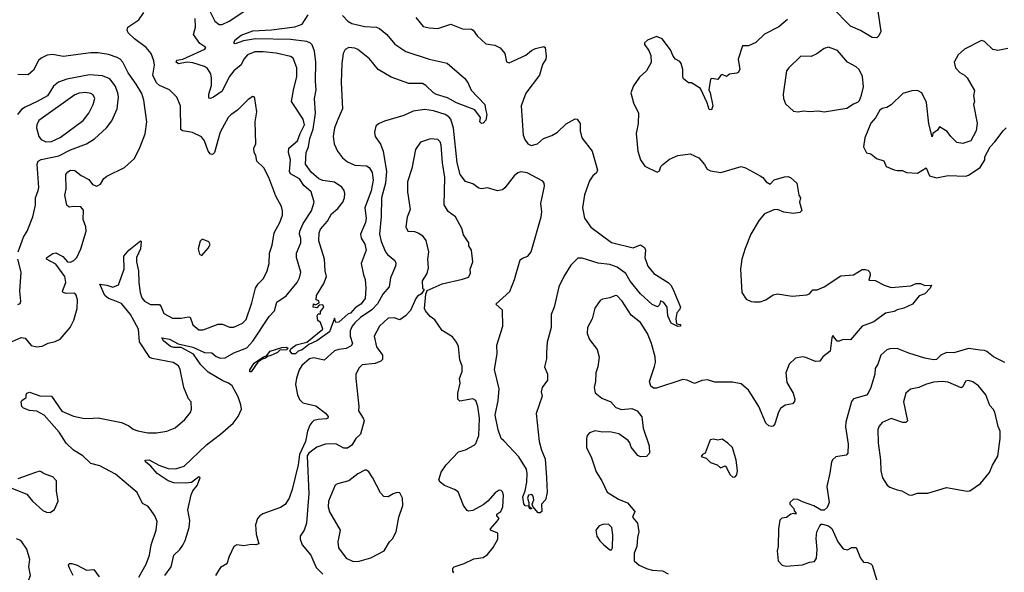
# Model space of a CAD drawing. Extents: x 2056909 to 2160450, y 827444 to 1016825.
# Tile 384 of 501: x 2069747 to 2076500, y 996657 to 1000446. Entities that reach past the tile are written whole.
import ezdxf

# ---------------------------------------------------------------- set-up
doc = ezdxf.new("R2010")
doc.units = 0

msp = doc.modelspace()

# ---------------------------------------------------------------- linework, layer by layer
at = {"layer": '0CON10XD'}
for points in [[(2075621.2, 1000585), (2075652.5, 1000365), (2075640, 1000335), (2075625, 1000322), (2075595, 1000322.9), (2075515, 1000370.9), (2075445, 1000401.8), (2075314.3, 1000535)], [(2070491.5, 1000355), (2070484.4, 1000375), (2070489.2, 1000395), (2070565, 1000444), (2070599.2, 1000495)], [(2071050.4, 1000505), (2071084.5, 1000435), (2071115, 1000413.1), (2071135, 1000413.3), (2071184, 1000435), (2071285, 1000501.1)], [(2070741.8, 996635), (2070786.5, 996695), (2070804.7, 996775), (2070845, 996813.2), (2070865, 996842.3), (2070881, 996875), (2070909.2, 996965), (2070913.1, 997013.1), (2070900, 997085), (2070921.9, 997188.1), (2070933.9, 997216.1), (2070965, 997252), (2070984.1, 997304.1), (2070975, 997312), (2070926.2, 997273.8), (2070885, 997267.3), (2070805, 997269.8), (2070765, 997284.7), (2070688.6, 997335), (2070645.4, 997385.4), (2070610, 997415), (2070606.7, 997425), (2070635, 997427.9), (2070700.9, 997390.9), (2070765, 997368.2), (2070815, 997365.5), (2070875.2, 997384.8), (2071028.7, 997531.3), (2071125.2, 997604.8), (2071209.9, 997680.1), (2071246.2, 997725), (2071267.3, 997775), (2071263.8, 997805), (2071245, 997860), (2071204.5, 997935), (2071179.5, 997955), (2071140.6, 997970.6), (2071039.9, 998029.9), (2070990.2, 998080.2), (2070938.3, 998151.7), (2070855, 998198.5), (2070805, 998198.7), (2070780.6, 998205), (2070733.1, 998245), (2070721.2, 998265), (2070775, 998255.8), (2070832.9, 998222.9), (2070935, 998199.8), (2071015, 998164.3), (2071065, 998161.2), (2071095, 998136), (2071125, 998124.7), (2071155, 998128), (2071215, 998162.8), (2071303.8, 998196.2), (2071345, 998242.3), (2071458.7, 998411.3), (2071495, 998450), (2071510.7, 998509.3), (2071575, 998552.9), (2071650.6, 998645), (2071665.8, 998675), (2071674.2, 998715), (2071644.5, 998815), (2071645.4, 998845), (2071676, 998915), (2071675.3, 998945), (2071666.1, 998975), (2071668.5, 998995), (2071691, 999049), (2071748.1, 999135), (2071765.6, 999195), (2071745.7, 999265), (2071695, 999308.6), (2071665, 999354.4), (2071605, 999389.6), (2071596.3, 999406.3), (2071604.6, 999485), (2071590, 999535), (2071592.9, 999565), (2071653.1, 999615), (2071670, 999665), (2071700.4, 999725), (2071690.9, 999765), (2071612.2, 999885), (2071626.1, 999973.9), (2071647.3, 1000055), (2071647.5, 1000115), (2071621.4, 1000181.4), (2071605, 1000194.2), (2071505, 1000216.9), (2071416.8, 1000226.8), (2071360, 1000225), (2071309.4, 1000205), (2071284.7, 1000175.3), (2071265, 1000136.9), (2071215, 1000095.5), (2071182.5, 1000055), (2071135.4, 999955), (2071075, 999914.6), (2071055, 999905.7), (2071045, 999908.8), (2071043.8, 999935), (2071063.3, 999995), (2071062.8, 1000045), (2071057.5, 1000075), (2071035, 1000111.5), (2071015.2, 1000125.2), (2070935, 1000150.9), (2070895, 1000154.3), (2070835, 1000144.4), (2070820.8, 1000155), (2070825, 1000167.5), (2070865, 1000174.3), (2071017.5, 1000245), (2071022.5, 1000255), (2070981.9, 1000281.9), (2070938.9, 1000345), (2070951.9, 1000395), (2070951.2, 1000455)], [(2071960.9, 1000475), (2071997.8, 1000435), (2072025, 1000420), (2072115, 1000400.4), (2072195, 1000395.5), (2072215, 1000386.7), (2072265.6, 1000345), (2072319.2, 1000279.2), (2072395, 1000228.5), (2072555, 1000174.4), (2072678.3, 1000148.3), (2072798.8, 1000045), (2072820, 1000015), (2072843.6, 999963.6), (2072937.5, 999865), (2072942.9, 999832.9), (2072950, 999795), (2072943.9, 999756.1), (2072925, 999736.2), (2072914.1, 999734.1), (2072902.9, 999745), (2072908, 999775), (2072868.1, 999828.1), (2072743.8, 999875), (2072680.9, 999910.9), (2072605, 999932.9), (2072584, 999945), (2072532.9, 999995), (2072508.8, 1000008.8), (2072415, 1000009.4), (2072295, 1000051.4), (2072204.7, 1000104.7), (2072147.1, 1000177.1), (2072065, 1000240.6), (2072045, 1000250), (2072005.5, 1000254.5), (2071978.8, 1000241.2), (2071965.3, 1000214.7), (2071955.3, 1000145), (2071952.9, 1000015), (2071960.6, 999835), (2071928.6, 999761.4), (2071905.6, 999705), (2071897.3, 999645), (2071903.5, 999595), (2071926.5, 999545), (2071959.9, 999499.9), (2071995, 999471.5), (2072045, 999449.1), (2072125, 999443.1), (2072142.8, 999432.8), (2072165, 999398.8), (2072172.2, 999345), (2072156.9, 999273.1), (2072114.6, 999155), (2072123.2, 999085), (2072119.4, 999055), (2072084.6, 998975), (2072089.2, 998949.2), (2072113.8, 998906.2), (2072123.3, 998865), (2072088.8, 998775), (2072103.9, 998696.1), (2072115.7, 998665), (2072121.2, 998605), (2072115.8, 998535), (2072085.6, 998495), (2072048.9, 998471.1), (2072015, 998434.2), (2072000, 998430), (2071935, 998372.5), (2071915, 998370), (2071905, 998400), (2071871.9, 998305), (2071785.4, 998245), (2071731, 998219), (2071685, 998183.5), (2071656.8, 998173.2), (2071638.8, 998155), (2071615, 998155.8), (2071600.8, 998175), (2071608.8, 998191.2), (2071642.8, 998217.2), (2071716.1, 998233.9), (2071825.6, 998325), (2071810, 998370), (2071792.5, 998382.5), (2071787.5, 998415), (2071795, 998430), (2071810, 998430), (2071810, 998445), (2071832.5, 998475), (2071825, 998490), (2071801.7, 998488.3), (2071785, 998470), (2071760, 998475), (2071761.7, 998498.3), (2071775, 998490), (2071800, 998505), (2071798.3, 998518.3), (2071780, 998525), (2071782.5, 998555), (2071832.4, 998637.6), (2071852, 998685), (2071841.9, 998725), (2071836.9, 998805), (2071799.5, 998929.5), (2071800.9, 998985), (2071810.5, 999009.5), (2071858.6, 999065), (2071885.7, 999115), (2071928.2, 999151.8), (2071963.8, 999193.8), (2071975.7, 999224.3), (2071977.6, 999255), (2071972.9, 999275), (2071957.2, 999297.2), (2071905, 999331.8), (2071825, 999343.4), (2071798.2, 999355), (2071745, 999400), (2071706.9, 999455), (2071711.1, 999535), (2071728.4, 999575), (2071737.7, 999632.3), (2071760, 999695), (2071775.8, 999805), (2071769.1, 999905), (2071781.1, 999965), (2071774.7, 1000025), (2071777.1, 1000155), (2071769.4, 1000229.4), (2071752.9, 1000272.9), (2071742.2, 1000285), (2071717.2, 1000297.2), (2071605, 1000309.2), (2071365, 1000314.2), (2071282.2, 1000302.2), (2071225, 1000280.6), (2071216, 1000286), (2071221.4, 1000305), (2071265, 1000339.4), (2071345, 1000368.9), (2071475, 1000376.8), (2071633.3, 1000396.7), (2071684.4, 1000415), (2071725, 1000479.6)], [(2072465, 1000461.2), (2072515, 1000400), (2072555, 1000389.2), (2072615, 1000385.8), (2072705, 1000414.3), (2072785, 1000384.4), (2072845, 1000380), (2072857.5, 1000375), (2072885, 1000335.8), (2072945, 1000280.8), (2073005, 1000271.4), (2073043.4, 1000253.4), (2073074, 1000215), (2073085, 1000157.5), (2073105, 1000150), (2073217.6, 1000202.4), (2073258, 1000235), (2073285, 1000248.6), (2073342.5, 1000262.5), (2073350, 1000255), (2073358.8, 1000195), (2073356.2, 1000175), (2073332.3, 1000137.7), (2073313.1, 1000065), (2073218.8, 999941.2), (2073185.6, 999855), (2073200.5, 999655), (2073211.5, 999625), (2073232.2, 999595), (2073255, 999583.4), (2073298.6, 999595), (2073339.3, 999630.7), (2073397.4, 999652.6), (2073435, 999674.3), (2073495, 999731.1), (2073556.4, 999766.4), (2073570, 999765), (2073591.2, 999735), (2073590, 999685), (2073603.5, 999635), (2073672.3, 999545), (2073709.4, 999415), (2073702.9, 999395), (2073678.1, 999375), (2073655, 999340.8), (2073621.1, 999245), (2073606.9, 999155), (2073620.6, 999085), (2073665, 999024.4), (2073805, 998918.9), (2073955, 998882.5), (2074005, 998903.3), (2074032.5, 998885), (2074038.8, 998865), (2074035.7, 998815), (2074055.6, 998755.6), (2074095.5, 998705.5), (2074195, 998644), (2074215, 998623.8), (2074234.5, 998584.5), (2074278.6, 998475), (2074273.3, 998456.7), (2074254, 998435), (2074247.1, 998395), (2074251.2, 998361.2), (2074280, 998355), (2074280, 998345), (2074261.4, 998341.4), (2074214.3, 998364.3), (2074193.3, 998415), (2074188, 998475), (2074165.9, 998505.9), (2074142.5, 998517.5), (2074135, 998490), (2074121.7, 998478.3), (2074085, 998493.8), (2074005, 998567.5), (2073935, 998652.7), (2073904, 998705), (2073845, 998748.2), (2073795, 998768.1), (2073715, 998777.8), (2073605, 998810), (2073575, 998811.9), (2073526.6, 998763.4), (2073478.2, 998685), (2073445.7, 998615), (2073412.7, 998475), (2073391.8, 998425), (2073392.5, 998335), (2073365.4, 998235), (2073360.9, 998165), (2073360, 998120), (2073346, 998065), (2073366.2, 998015), (2073367.1, 997975), (2073331.4, 997925), (2073324.3, 997895), (2073330, 997865), (2073289.2, 997745), (2073310.8, 997555), (2073325.7, 997495), (2073350.8, 997435), (2073360.8, 997305), (2073364, 997205), (2073353.3, 997155), (2073326.7, 997125), (2073328.6, 997075), (2073315.9, 997064.1), (2073304.1, 997064.1), (2073267.5, 997107.5), (2073262.5, 997125), (2073273.8, 997155), (2073269.5, 997179.5), (2073259.5, 997189.5), (2073236.7, 997185), (2073228.8, 997165), (2073240, 997135), (2073240, 997110), (2073260, 997095), (2073245, 997090), (2073240, 997110), (2073215, 997112.5), (2073205, 997127.5), (2073198, 997175), (2073213.8, 997215), (2073224.2, 997275.8), (2073227.1, 997335), (2073222.5, 997365), (2073169.5, 997449.5), (2073067.7, 997557.7), (2073049.3, 997575), (2073027.7, 997635), (2073007.4, 997735), (2073028.7, 997835), (2073034.4, 997915), (2073003, 998047), (2073021.6, 998155), (2073018.5, 998215), (2073060.3, 998345), (2073057.3, 998455), (2073013.8, 998495), (2073107.6, 998582.4), (2073140, 998665), (2073180.3, 998799.7), (2073195, 998812), (2073232, 998825), (2073255, 998853.8), (2073324.4, 999094.4), (2073328.1, 999128.1), (2073321.1, 999185), (2073346.2, 999305), (2073344.3, 999325), (2073335, 999340), (2073226.5, 999396.5), (2073185, 999401.8), (2073164.4, 999395), (2073137.7, 999375), (2073075, 999292.9), (2073059.5, 999280.5), (2073025, 999272.7), (2072955, 999292.5), (2072915, 999287.3), (2072895, 999291.8), (2072855, 999321.2), (2072805, 999336.2), (2072768.7, 999385), (2072748.1, 999465), (2072722.5, 999702.5), (2072703.1, 999763.1), (2072690.3, 999780.3), (2072665, 999795.9), (2072585, 999820.8), (2072525, 999831.3), (2072445, 999818.2), (2072381.9, 999788.1), (2072249.7, 999750.3), (2072208.8, 999731.2), (2072190, 999715), (2072180, 999675), (2072184, 999645), (2072221.8, 999591.8), (2072240.9, 999545), (2072262.6, 999405), (2072254.8, 999325), (2072228.9, 999225), (2072226.2, 999095), (2072215.5, 998975), (2072225.4, 998925), (2072255.4, 998855), (2072269.1, 998835), (2072320.8, 998795), (2072326.4, 998776.4), (2072324.2, 998755), (2072290.3, 998675), (2072281.6, 998615), (2072236.9, 998565), (2072201.9, 998498.1), (2072163.2, 998456.8), (2072085, 998404.7), (2072045, 998367.4), (2072026.7, 998345), (2072013.5, 998313.5), (2072013.9, 998275), (2072030.4, 998225), (2072020.4, 998209.6), (2071985, 998192.3), (2071934.7, 998185.3), (2071905.3, 998174.7), (2071835, 998111.5), (2071765, 998127.5), (2071735, 998120), (2071681.9, 998075), (2071663.5, 998045), (2071645, 997987.5), (2071639.5, 997945), (2071651.8, 997875), (2071665, 997842), (2071688.9, 997818.9), (2071778.4, 997798.4), (2071845, 997748.7), (2071862.1, 997725), (2071861.1, 997715), (2071850.7, 997709.3), (2071795, 997705.9), (2071765, 997696.9), (2071749.5, 997685), (2071737.7, 997665), (2071721.6, 997625), (2071706.1, 997555), (2071665.8, 997465), (2071656.7, 997393.3), (2071615.4, 997225.4)], [(2075012.7, 1000447.3), (2074952.8, 1000397.2), (2074855, 1000346.7), (2074795, 1000288.8), (2074745, 1000266.2), (2074703.6, 1000266.4), (2074674, 1000175), (2074685.7, 1000105), (2074673.8, 1000085), (2074665, 1000079.2), (2074615, 1000073.3), (2074595, 1000057.5), (2074565, 1000071.2), (2074555, 1000066.2), (2074535, 1000036.2), (2074495, 1000043.8), (2074485, 1000037.5), (2074473.3, 999965), (2074483.3, 999945), (2074500, 999855), (2074491.7, 999828.3), (2074475, 999830), (2074463.3, 999875), (2074417.5, 999975), (2074355, 1000012.5), (2074335, 1000013.8), (2074300.3, 1000040.3), (2074294.4, 1000055), (2074295.6, 1000105), (2074285, 1000146.7), (2074275, 1000158.8), (2074244.4, 1000174.4), (2074228, 1000195), (2074209.7, 1000239.7), (2074154.3, 1000314.3), (2074115, 1000330), (2074053.9, 1000306.1), (2074033, 1000287), (2074033.3, 1000275), (2074061.2, 1000235), (2074075, 1000200), (2074077, 1000153), (2074047.1, 1000095), (2073998.9, 1000051.1), (2073956.8, 999993.2), (2073938.8, 999945), (2073957.5, 999875), (2073991.4, 999805), (2073988.6, 999735), (2073976, 999665), (2073987.5, 999545), (2074005.8, 999485.8), (2074035, 999442.5), (2074119.3, 999400.7), (2074135, 999410), (2074145, 999440), (2074157, 999453), (2074205, 999490), (2074260, 999515), (2074345, 999526.7), (2074405, 999500), (2074444.1, 999454.1), (2074461.7, 999421.7), (2074485, 999410), (2074555, 999398.6), (2074695, 999438.8), (2074725, 999431.2), (2074825, 999376.2), (2074845, 999363.8), (2074866.2, 999335), (2074895, 999317.5), (2074922.3, 999347.7), (2074991.7, 999368.3), (2075015, 999370), (2075033.6, 999363.6), (2075077.5, 999325), (2075092, 999242), (2075102.5, 999225), (2075096.7, 999195), (2075111.7, 999138.3), (2075097, 999123), (2075055, 999117.5), (2074987, 999127), (2074945, 999144.3), (2074918.6, 999141.4), (2074855.5, 999114.5), (2074818.3, 999071.7), (2074762, 998975), (2074722.6, 998877.4), (2074700.8, 998805), (2074690, 998735), (2074700, 998575), (2074729.7, 998529.7), (2074763, 998513), (2074785, 998510.8), (2074825, 998512), (2074865, 998524.2), (2074915, 998558.6), (2074945, 998567.1), (2075045, 998549.4), (2075145, 998560), (2075164.1, 998565.9), (2075186.4, 998593.6), (2075217, 998593), (2075265.7, 998614.3), (2075379.3, 998690.7), (2075465, 998697.5), (2075525, 998733.8), (2075545, 998733.8), (2075565, 998728.8), (2075578.8, 998715), (2075581.2, 998695), (2075570, 998660), (2075615, 998656.7), (2075676, 998626), (2075725, 998610.8), (2075858.3, 998621.7), (2075895, 998636.2), (2075925, 998636.7), (2075955, 998622.5), (2076000, 998625), (2075992.5, 998605), (2075955, 998566.7), (2075917, 998553), (2075870, 998495), (2075811.7, 998468.3), (2075765, 998456.7), (2075745.8, 998444.2), (2075686.4, 998433.6), (2075605, 998373.8), (2075525, 998344.2), (2075445, 998251.2), (2075395.9, 998254.1), (2075368.3, 998241.7), (2075355, 998242.5), (2075325, 998280), (2075316.2, 998265), (2075306.3, 998173.7), (2075256.2, 998135), (2075234.2, 998105.8), (2075205, 998102), (2075139.7, 998129.7), (2075115, 998134.4), (2075068.8, 998125), (2075024.7, 998085.3), (2075001.8, 998025), (2075009.3, 997959.3), (2075052.5, 997885), (2075064, 997845), (2075062.3, 997827.7), (2075046.9, 997813.1), (2074997, 997803), (2074965, 997781.2), (2074950.8, 997755), (2074925.9, 997674.1), (2074915, 997660), (2074905, 997657.5), (2074885, 997661.2), (2074865, 997678.8), (2074815.6, 997795), (2074767.3, 997875), (2074745, 997906.7), (2074695, 997948.9), (2074635, 997961.8), (2074515, 997961.1), (2074465, 997975.6), (2074425, 997972.1), (2074375, 997951.5), (2074325, 997974.2), (2074295, 997980), (2074115, 997920), (2074095, 997918.8), (2074075, 997933.3), (2074067.5, 997965), (2074101.9, 998068.1), (2074108.2, 998095), (2074104.7, 998135), (2074081.4, 998225), (2074052.2, 998295), (2074005, 998369.2), (2073940.6, 998420.6), (2073878.6, 998515), (2073845, 998553.8), (2073834.3, 998555.7), (2073795, 998538), (2073745, 998530), (2073729.1, 998520.9), (2073692.8, 998467.2), (2073672.9, 998395), (2073640.8, 998335), (2073640, 998295), (2073654.2, 998254.2), (2073708, 998185), (2073721.7, 998131.7), (2073712.5, 998065), (2073699.2, 998025), (2073697.1, 997965), (2073688, 997925), (2073695, 997887.5), (2073740.3, 997850.3), (2073802.5, 997825), (2073835, 997786.7), (2073875, 997774.3), (2073945, 997780), (2073982.5, 997765), (2074013.9, 997723.9), (2074023.9, 997646.1), (2074063.8, 997525), (2074066.2, 997475), (2074045, 997451.2), (2074005, 997449.2), (2073986.8, 997456.8), (2073940, 997515), (2073932.5, 997545), (2073921.3, 997561.3), (2073855.6, 997605.6), (2073795, 997619.2), (2073745, 997618), (2073695, 997626), (2073655, 997613.8), (2073638.8, 997595), (2073634, 997575), (2073635, 997510), (2073667.7, 997447.7), (2073701.2, 997345), (2073738.8, 997285), (2073777, 997207), (2073855, 997158), (2073915, 997133.8), (2073966.7, 997075), (2073950, 997035), (2073983.3, 996995), (2073993.3, 996935), (2073983.8, 996895), (2073980, 996835), (2073961.7, 996788.3), (2073962.5, 996735), (2073996.4, 996706.4), (2074045, 996684), (2074085, 996672), (2074155, 996668), (2074195, 996646)], [(2070565, 996623.8), (2070615, 996713.3), (2070636.7, 996775), (2070647.8, 996845), (2070682.9, 996945), (2070689.2, 997005), (2070674.2, 997044.2), (2070645, 997086.7), (2070625, 997111.2), (2070589.5, 997129.5), (2070552, 997205), (2070405, 997330.8), (2070296.2, 997386.2), (2070235, 997403.3), (2070179.4, 997455), (2070116.4, 997495), (2070065, 997542.7), (2070017.1, 997617.1), (2069915, 997734.4), (2069865, 997761.9), (2069815, 997767.5), (2069773.6, 997783.6), (2069761.4, 997795), (2069757.5, 997825), (2069762.5, 997835), (2069790, 997855), (2069790, 997875), (2069796.7, 997885), (2069815, 997892.5), (2069885, 997867.9), (2069964.3, 997864.3), (2070035, 997761.4), (2070115, 997726.9), (2070191.7, 997711.7), (2070250, 997715), (2070285, 997716), (2070445, 997683.8), (2070495, 997661.2), (2070525, 997638), (2070557, 997627), (2070625, 997614.3), (2070685, 997612.5), (2070755, 997624), (2070813, 997647), (2070878.8, 997705), (2070917.3, 997752.7), (2070926.2, 997775), (2070923.3, 997825), (2070905, 997847.5), (2070872.9, 997925), (2070846.6, 998046.6), (2070835, 998073.8), (2070800, 998095), (2070655, 998122.5), (2070640, 998130), (2070568.3, 998238.3), (2070561.8, 998325), (2070506.6, 998425), (2070445, 998499.1), (2070387.6, 998522.4), (2070354.8, 998534.8), (2070330.7, 998555), (2070297.5, 998632.5), (2070345, 998626.9), (2070385, 998612.3), (2070425, 998627.1), (2070463.5, 998735), (2070461.8, 998825), (2070495, 998866.5), (2070575, 998930), (2070580, 998925), (2070576.1, 998875), (2070548.5, 998815), (2070548.7, 998785), (2070562.5, 998725), (2070563, 998643), (2070573.2, 998575), (2070585, 998539.4), (2070602.5, 998515), (2070645, 998492.8), (2070705, 998492.2), (2070717.4, 998477.4), (2070735, 998430.8), (2070795, 998400.6), (2070855, 998398.5), (2070905, 998409.4), (2070915, 998405.8), (2070935, 998353.8), (2070975, 998319.2), (2071005, 998318.6), (2071108.6, 998358.6), (2071137.9, 998357.9), (2071185, 998337.8), (2071215, 998337.5), (2071275, 998364.4), (2071299.1, 998390.9), (2071339.7, 998505), (2071365, 998605.8), (2071382.2, 998635), (2071419.4, 998670.6), (2071443.4, 998725), (2071458.9, 998775), (2071459.4, 998845), (2071479.1, 998900.9), (2071492.5, 998985), (2071530.9, 999055), (2071548.5, 999105), (2071550, 999135), (2071541.5, 999165), (2071502.5, 999235), (2071455, 999364), (2071420.9, 999430.9), (2071374.2, 999475), (2071365.8, 999515), (2071354.2, 999535), (2071352.5, 999565), (2071366, 999595), (2071362.9, 999745), (2071374, 999815), (2071360, 999905), (2071355, 999916.2), (2071345, 999918.8), (2071315, 999898.8), (2071240, 999825), (2071195, 999793.3), (2071176.2, 999775), (2071122.2, 999675), (2071082.5, 999535), (2071068.6, 999521.4), (2071055, 999524), (2071040, 999545), (2071015, 999616), (2070993.7, 999643.7), (2070932.4, 999672.4), (2070863.8, 999683.8), (2070852.8, 999692.8), (2070848.6, 999855), (2070824.2, 999915), (2070774, 999965), (2070705, 999994.4), (2070685, 1000013.3), (2070660.3, 1000065), (2070671.8, 1000135), (2070667.5, 1000165), (2070648.9, 1000215), (2070615, 1000254.4), (2070534, 1000314), (2070491.5, 1000355)], [(2076525, 1000248), (2076455, 1000234), (2076421.7, 1000241.7), (2076365, 1000297.5), (2076345, 1000302.5), (2076227, 1000243), (2076183.8, 1000205), (2076156.2, 1000155), (2076166.2, 1000115), (2076195, 1000083.3), (2076227.5, 1000065), (2076245, 1000046.7), (2076295, 999960), (2076290, 999925), (2076295.9, 999885.9), (2076290, 999865), (2076313.6, 999736.4), (2076307.5, 999685), (2076270, 999615), (2076215, 999597.5), (2076175, 999603.3), (2076133.3, 999645), (2076109.5, 999679.5), (2076055, 999712.5), (2076042.1, 999687.9), (2076010, 999665), (2076005, 999642.5), (2075982.7, 999732.7), (2075967.4, 999877.4), (2075935, 999943.8), (2075905, 999961.2), (2075865, 999958), (2075805, 999939.2), (2075725, 999861.2), (2075695, 999843.3), (2075662.3, 999837.7), (2075646.7, 999825)], [(2069675, 998230.4), (2069756.9, 998266.9), (2069785, 998262.5), (2069825, 998211.2), (2069865, 998203.3), (2069901.7, 998208.3), (2069941.2, 998228.8), (2069990.5, 998239.5), (2070025, 998256.7), (2070093.3, 998335), (2070118.8, 998385), (2070140, 998465), (2070144, 998525), (2070135, 998557.5), (2070125, 998570), (2070065, 998569.6), (2070044, 998575), (2070040, 998585), (2070062.9, 998645), (2070056.9, 998685), (2069995, 998768.9), (2069930.8, 998805), (2069932, 998815), (2069975, 998842.5), (2069995, 998848.1), (2070042.2, 998822.2), (2070075, 998785.4), (2070095.8, 998784.2), (2070118.1, 998795), (2070138.9, 998815), (2070165.6, 998875), (2070202.2, 998995), (2070199.4, 999025), (2070182.5, 999075), (2070185, 999140), (2070165, 999163.3), (2070115, 999165.7), (2070085, 999160), (2070070, 999175), (2070056.2, 999243.8), (2070066.2, 999285), (2070062.9, 999385), (2070076.3, 999403.7), (2070095, 999414.4), (2070125, 999412.9), (2070167.9, 999377.9), (2070220.5, 999350.5), (2070245.8, 999315), (2070275, 999303.5), (2070301.2, 999318.8), (2070323.8, 999356.2), (2070345, 999374.2), (2070465, 999432), (2070534, 999495), (2070574.2, 999575), (2070607.2, 999662.8), (2070618.9, 999745), (2070597.1, 999895), (2070585, 999940), (2070546.2, 1000003.8), (2070491.4, 1000081.4), (2070455, 1000154.3), (2070435, 1000174.4), (2070415, 1000187.8), (2070355, 1000207.8), (2070285, 1000218.5), (2070235, 1000218.9), (2070045, 1000193.8), (2069975, 1000206.4), (2069935, 1000201.9), (2069895, 1000182.9), (2069875, 1000165.8), (2069840.8, 1000099.2), (2069805, 1000068.1), (2069735, 1000070)], [(2075265, 999814), (2075419.7, 999840.3), (2075465, 999870), (2075495, 999880), (2075507, 999893), (2075521.4, 999928.6), (2075535.6, 999985), (2075527.6, 1000057.6), (2075504, 1000105), (2075485, 1000122), (2075425.5, 1000155.5), (2075356, 1000235), (2075295, 1000258.6), (2075265, 1000248.1), (2075215, 1000211.1), (2075175, 1000194.3), (2075105, 1000196.7), (2075023.4, 1000116.6), (2075007.5, 1000095), (2074984, 999935), (2074986.2, 999905), (2074999.3, 999869.3), (2075055, 999818.8), (2075085, 999814), (2075125, 999820.8), (2075165, 999815.8), (2075225, 999820.8), (2075265, 999814)], [(2069735.3, 998854.7), (2069773.5, 998955), (2069797.8, 998995), (2069837.5, 999095), (2069854.2, 999175), (2069854.5, 999225), (2069874, 999274), (2069878.9, 999295), (2069865.5, 999455), (2069874.5, 999475), (2069893.4, 999486.6), (2070015, 999511.9), (2070095, 999554.6), (2070204.7, 999595.3), (2070259.9, 999630.1), (2070342.9, 999705), (2070378.3, 999751.7), (2070415.5, 999835), (2070424.6, 999915), (2070420, 999945), (2070401.7, 999991.7), (2070365, 1000039.6), (2070315, 1000062), (2070225, 1000067.5), (2070070.9, 1000039.1), (2070012.4, 1000017.6), (2069978.9, 999991.1), (2069938.5, 999925), (2069865.6, 999885.6), (2069783.2, 999846.8), (2069760.1, 999829.9), (2069732.5, 999795)], [(2069925, 999608.5), (2069965, 999610.9), (2070025, 999639.1), (2070182.7, 999755), (2070221.5, 999805), (2070251.8, 999865), (2070261.1, 999905), (2070250, 999930), (2070235, 999940), (2070197.7, 999947.7), (2070155, 999942.5), (2070125, 999930.8), (2069878.1, 999755), (2069863.5, 999725), (2069861.1, 999705), (2069877.8, 999645), (2069894.7, 999624.7), (2069925, 999608.5)], [(2075646.7, 999825), (2075617.3, 999772.7), (2075584.4, 999735.6), (2075544, 999635), (2075534.2, 999575), (2075555, 999532.5), (2075585, 999526.2), (2075624.1, 999494.1), (2075675, 999477.5), (2075690.5, 999440.5), (2075745, 999416.7), (2075765, 999411.2), (2075803, 999413), (2075829.3, 999399.3), (2075905, 999394), (2075965, 999430), (2075986.2, 999376.2), (2076035, 999362.5), (2076115, 999376.7), (2076236.1, 999373.9), (2076255, 999380), (2076335, 999432.5), (2076367.5, 999485), (2076367.5, 999505), (2076402.5, 999575), (2076435, 999607.5), (2076493.3, 999685), (2076512.5, 999705)], [(2072725, 996653.8), (2072716.7, 996665), (2072718.8, 996685), (2072727.5, 996695), (2072795, 996718.1), (2072860.7, 996749.3), (2072925, 996757.5), (2072955, 996778), (2072995, 996826.7), (2073025.7, 996885), (2073025.6, 996925.6), (2072976.7, 996945), (2072975.8, 996955), (2073022.2, 997007.8), (2073034.4, 997025), (2073020.6, 997045), (2073020.6, 997055), (2073046.7, 997075), (2073061.1, 997105), (2073064.4, 997185), (2073058.5, 997208.5), (2073048.8, 997218.8), (2073035, 997221.2), (2073007.6, 997202.4), (2072958.8, 997145), (2072925, 997120), (2072855, 997081.9), (2072825, 997076), (2072815, 997080), (2072791.4, 997115), (2072755, 997208), (2072730, 997225), (2072661.2, 997251.2), (2072630, 997275), (2072622.1, 997292.1), (2072637, 997343), (2072671.2, 997395), (2072756.8, 997483.2), (2072805, 997495.7), (2072865, 997528), (2072875, 997540), (2072895.5, 997594.5), (2072900, 997715), (2072890, 997795), (2072876.2, 997835), (2072855, 997846.2), (2072765, 997831.2), (2072752, 997845), (2072751.4, 997885), (2072767.5, 997955), (2072762.5, 997985), (2072775.6, 998015.6), (2072781.8, 998035), (2072780.7, 998070.7), (2072765.7, 998115), (2072755.6, 998205.6), (2072742.9, 998235), (2072715, 998271.1), (2072645.5, 998315), (2072595, 998388.9), (2072561.2, 998411.2), (2072529.2, 998449.2), (2072523.3, 998465), (2072532.5, 998565), (2072541.7, 998588.3), (2072645, 998634), (2072785, 998666), (2072825, 998681.2), (2072840, 998705), (2072836.2, 998735), (2072855.8, 998785), (2072846.2, 998865), (2072827.5, 998895), (2072826.7, 998915), (2072790.5, 998970.5), (2072780, 999015), (2072736, 999095), (2072685, 999131.2), (2072657.6, 999177.6), (2072662, 999365), (2072645.9, 999465), (2072637.6, 999585), (2072629.7, 999609.7), (2072615, 999625.6), (2072565, 999630), (2072495, 999606), (2072462.5, 999555), (2072435.6, 999425), (2072406.7, 999335), (2072407.5, 999265), (2072424.3, 999145), (2072405, 999092.5), (2072395.6, 999025), (2072410, 998995), (2072455, 998992.9), (2072485, 998982.5), (2072506.5, 998966.5), (2072532.7, 998932.7), (2072551.2, 998855), (2072543.9, 998803.9), (2072548, 998745), (2072540, 998705), (2072507.5, 998655), (2072510, 998605), (2072520, 998595), (2072503, 998567), (2072475, 998550), (2072463.3, 998535), (2072428.3, 998451.7), (2072393.8, 998415), (2072355, 998388), (2072315, 998402.9), (2072275, 998400.6), (2072214.4, 998345), (2072177.8, 998275), (2072195, 998204), (2072235.7, 998145), (2072234.5, 998115.5), (2072224, 998105), (2072185, 998088.2), (2072095, 998079.4), (2072075, 998060), (2072053.5, 998015), (2072051.5, 997985), (2072073.5, 997795), (2072071.5, 997765), (2072103.8, 997713.8), (2072108.7, 997695), (2072085.2, 997604.8), (2072051.4, 997575), (2072025, 997529.2), (2071995, 997509.2), (2071969.2, 997509.2), (2071915, 997538.8), (2071845, 997536.5), (2071785, 997514.6), (2071730, 997475), (2071719.7, 997455), (2071730, 997195), (2071725, 997142.5), (2071714.5, 996995), (2071698.6, 996945), (2071671.2, 996905), (2071670, 996885), (2071684.6, 996844.6), (2071744.3, 996775), (2071779.8, 996689.8), (2071825, 996643.8)], [(2070995, 998830), (2071040, 998880), (2071052.5, 998905), (2071045, 998922.5), (2071005, 998940), (2070995, 998940), (2070985, 998927.5), (2070970, 998875), (2070979.3, 998839.3), (2070995, 998830)], [(2069735, 998492.2), (2069749.8, 998500.2), (2069755.6, 998515), (2069747.8, 998585), (2069757.1, 998715), (2069733.1, 998805)], [(2071335, 998031.4), (2071325, 998032.5), (2071325.8, 998045), (2071355, 998090.8), (2071418.8, 998135), (2071439.5, 998140.5), (2071465, 998172.7), (2071545, 998197.9), (2071575, 998200.8), (2071586.1, 998196.1), (2071576.5, 998183.5), (2071530.3, 998179.7), (2071514, 998165), (2071465, 998140.5), (2071450.8, 998139.2), (2071433.3, 998125), (2071410.5, 998119.5), (2071381.2, 998098.8), (2071335, 998031.4)], [(2076505, 998096.2), (2076426.7, 998135), (2076380.3, 998170.3), (2076365, 998177.5), (2076335, 998179.2), (2076255, 998191.9), (2076155, 998162.5), (2076105, 998164.4), (2076065, 998145.7), (2076035, 998115.7), (2076015, 998113.5), (2075955, 998124.5), (2075845, 998158.5), (2075765, 998191.9), (2075715, 998189.4), (2075695, 998182.5), (2075652.5, 998145), (2075633.5, 998085), (2075615.6, 998055), (2075612.2, 998015), (2075585.7, 997925), (2075565.6, 997884.4), (2075555, 997872), (2075465, 997846), (2075451.3, 997828.7), (2075413.2, 997686.8), (2075412.2, 997655), (2075428.4, 997535), (2075426, 997474), (2075415, 997459.2), (2075345, 997448.8), (2075325, 997431.2), (2075316, 997415), (2075302.5, 997337.5), (2075284, 997245), (2075300, 997135), (2075285, 997102.5), (2075265.8, 997084.2), (2075245, 997083.3), (2075193.9, 997113.9), (2075115, 997140), (2075085, 997156.7), (2075055, 997157.5), (2075030, 997135), (2075030, 997125), (2075057.5, 997095), (2075058.3, 997078.3), (2075070, 997065), (2075070, 997055), (2075055, 997060), (2075035, 997056.7), (2075007, 997033), (2074975, 997029.2), (2074960, 997015), (2074951.2, 996955), (2074949.2, 996835), (2074942, 996805), (2074950, 996735), (2074977.5, 996705), (2075005, 996698.8), (2075115, 996708.8), (2075163.9, 996726.1), (2075199.3, 996730.7), (2075213.3, 996755), (2075215.9, 996814.1), (2075208.8, 996888.8), (2075214.2, 996935), (2075235, 996976.7), (2075245, 996986.2), (2075253.9, 996986.1), (2075295, 996976.2), (2075317.3, 996957.3), (2075358.8, 996865), (2075395, 996817.5), (2075425, 996810), (2075455, 996826.2), (2075485, 996826.2), (2075515, 996753.3), (2075535, 996727.5), (2075563.8, 996723.8), (2075585.8, 996715.8), (2075593.3, 996705), (2075640, 996555)], [(2075865, 997186), (2075885, 997192.5), (2075905, 997198.6), (2075975, 997199.2), (2076105, 997237.8), (2076245, 997212.5), (2076265, 997216), (2076336.2, 997265), (2076399.7, 997340.3), (2076418.3, 997391.7), (2076455, 997452.5), (2076472, 997575), (2076471.2, 997625), (2076457.3, 997657.3), (2076435.5, 997755.5), (2076425, 997776.7), (2076400.9, 997800.9), (2076372.9, 997875), (2076324.4, 997935), (2076285, 997963.5), (2076255, 997971.1), (2076235, 997967.5), (2076215, 997928.8), (2076205, 997922), (2076115, 997960.8), (2076075, 997966.2), (2076015, 997960.9), (2075960, 997945), (2075915, 997923.1), (2075856.8, 997913.2), (2075825.5, 997884.5), (2075808.1, 997825), (2075836.9, 997695), (2075825.3, 997684.7), (2075805, 997683.8), (2075725, 997710.5), (2075663.3, 997685), (2075641.7, 997658.3), (2075633.9, 997636.1), (2075634.2, 997545), (2075651.4, 997425), (2075653.2, 997353.2), (2075666, 997305), (2075696.7, 997255), (2075715, 997241.2), (2075765, 997222), (2075796.8, 997216.8), (2075845, 997188), (2075865, 997186)], [(2074638.3, 997308.3), (2074655, 997312.5), (2074666.7, 997325), (2074671.2, 997355), (2074661.2, 997425), (2074635, 997512.5), (2074605, 997542.5), (2074565, 997568.8), (2074535, 997562.5), (2074505, 997570), (2074483.9, 997566.1), (2074447.5, 997475), (2074430, 997465), (2074421.7, 997451.7), (2074455, 997440), (2074485, 997410), (2074530, 997395), (2074553.6, 997373.6), (2074585, 997387.5), (2074595.9, 997375.9), (2074617, 997327), (2074638.3, 997308.3)], [(2069687, 997237), (2069795, 997192), (2069834, 997145), (2069905, 997080), (2069931.7, 997068.3), (2069955, 997067.5), (2069985, 997087.5), (2070010, 997145), (2069998.8, 997215), (2069998.8, 997285), (2069975, 997311.2), (2069915, 997333.3), (2069895, 997346.7), (2069885, 997350), (2069855, 997342.5)], [(2069855, 997342.5), (2069735, 997298.8)], [(2072035, 996732), (2072075, 996734.2), (2072155, 996756.2), (2072246.2, 996805), (2072283.3, 996865), (2072305, 996886.7), (2072328.8, 996935), (2072348, 997035), (2072374.3, 997115), (2072371.4, 997165), (2072355, 997201.2), (2072335, 997203.8), (2072307.5, 997195), (2072275, 997174), (2072245, 997176), (2072221.4, 997201.4), (2072167.6, 997307.6), (2072141.4, 997345), (2072126.3, 997356.3), (2072115, 997356.9), (2072065, 997333.3), (2072005, 997283.3), (2071925.8, 997264.2), (2071910, 997255), (2071864.4, 997145), (2071863.3, 997105), (2071872.2, 997072.2), (2071945.5, 996945), (2071929.5, 996865), (2071933.1, 996825), (2071985, 996754), (2072035, 996732)], [(2071615.4, 997225.4), (2071595, 997166.2), (2071567.4, 997122.6), (2071535, 997101.2), (2071415, 997058.8), (2071393.1, 997045), (2071376.9, 997025), (2071363.3, 996983.3), (2071369.6, 996919.6), (2071387.7, 996852.3), (2071365.7, 996844.3), (2071335, 996847.1), (2071285, 996839.2), (2071235, 996846.2), (2071215, 996833.8), (2071182.7, 996765), (2071167.5, 996715), (2071125, 996689.5), (2071114.1, 996675.9), (2071090.9, 996635)], [(2073805, 996810), (2073812.5, 996825), (2073816, 996915), (2073808.8, 996965), (2073785, 996987.5), (2073745.8, 996984.2), (2073722.5, 996975), (2073698.8, 996945), (2073706.2, 996905), (2073725, 996873.3), (2073752.5, 996845), (2073795, 996810), (2073805, 996810)], [(2069706.8, 996493.2), (2069766, 996545), (2069805.8, 996594.2), (2069820, 996635), (2069809.2, 996695), (2069816, 996745), (2069795.7, 996815), (2069762, 996865), (2069747.9, 996877.9), (2069725, 996885.6)], [(2070113.8, 996635), (2070087.3, 996685), (2070081.5, 996705), (2070085, 996718), (2070105, 996718.5), (2070141.2, 996705), (2070205, 996671.5), (2070255, 996675.6), (2070290.8, 996625)]]:
    msp.add_lwpolyline(points, dxfattribs=at)

doc.saveas('drawing.dxf')
